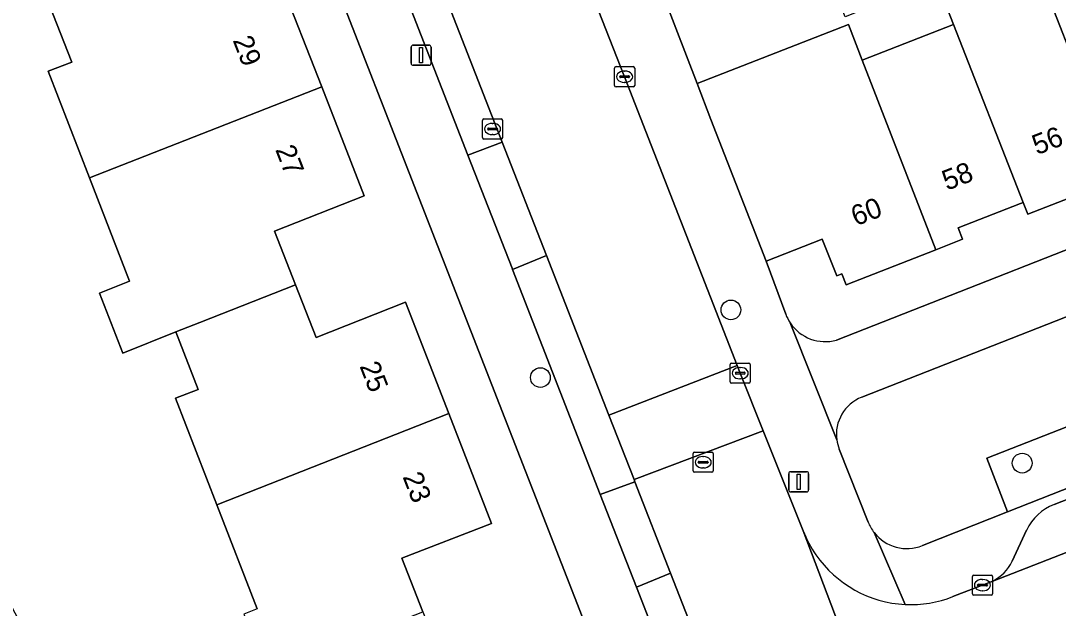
# Model space of a CAD drawing. Extents: x 159680 to 160786, y 387323 to 388340.
# Drawn here: x 159941.8 to 159993.2, y 387643.1 to 387672.2 of the extents above; entities that cross this region are included whole.
import ezdxf

# ---------------------------------------------------------------- set-up
doc = ezdxf.new("R2010")
doc.units = 0
for name, color, linetype in [('IMGEO_Boom', 7, 'Continuous'), ('IMGEO_Erf', 7, 'Continuous'), ('IMGEO_Groenvoorziening', 7, 'Continuous'), ('IMGEO_Kolk', 7, 'Continuous'), ('IMGEO_Lichtmast', 7, 'Continuous'), ('IMGEO_Pand', 7, 'Continuous'), ('IMGEO_Pand_nummerreeks', 7, 'Continuous'), ('IMGEO_Parkeervlak_open', 7, 'Continuous'), ('IMGEO_Rijbaan_lokaal_open', 7, 'Continuous'), ('IMGEO_Rioolput', 7, 'Continuous'), ('IMGEO_Voetpad_open', 7, 'Continuous')]:
    doc.layers.add(name, color=color, linetype=linetype)

msp = doc.modelspace()

# ---------------------------------------------------------------- linework, layer by layer
at = {"layer": 'IMGEO_Boom'}
for centre in [(159976.946, 387657.896), (159967.508, 387654.541), (159991.379, 387650.297)]:
    msp.add_circle(centre, 0.489, dxfattribs=at)
at = {"layer": 'IMGEO_Erf'}
for points in [[(159851.67, 387712.351), (159896.117, 387729.631), (159924.469, 387675.163), (159926.035, 387672.47), (159927.099, 387670.64), (159953.086, 387620.379), (159955.937, 387621.819), (159957.442, 387618.839), (159954.62, 387617.413), (159956.995, 387612.819), (159934.354, 387598.58), (159939.083, 387591.13), (159939.886, 387591.593), (159945.399, 387593.747), (159950.72, 387595.826), (159949.438, 387599.036), (159954.791, 387601.128), (159960.205, 387603.244), (159961.523, 387600.048), (159965.138, 387590.739), (159973.488, 387594.014), (159974.96, 387590.333), (159988.008, 387595.398), (159930.533, 387742.858)], [(159994.617, 387685.27), (159992.115, 387684.207), (159993.114, 387681.637), (159989.956, 387680.409), (159986.516, 387679.072), (159985.517, 387681.643), (159982.259, 387680.379), (159983.546, 387677.083), (159983.115, 387676.915), (159984.56, 387673.197), (159982.61, 387672.42), (159981.16, 387676.151), (159973.689, 387673.235), (159975.269, 387669.112), (159982.766, 387672.042), (159983.445, 387670.27), (159987.979, 387672.042), (159987.083, 387674.335), (159991.634, 387676.113), (159992.531, 387673.821), (159997.017, 387675.574)], [(159982.18, 387656.4), (160000, 387663.396), (160036.074, 387677.556)], [(159954.555, 387674.393), (159956.672, 387668.948), (159958.769, 387663.556), (159954.34, 387661.799), (159955.379, 387659.137), (159956.397, 387656.527), (159960.827, 387658.271), (159962.968, 387652.766), (159965.091, 387647.305), (159960.636, 387645.587), (159961.686, 387642.919), (159962.706, 387640.328), (159967.186, 387642.033), (159969.324, 387636.568), (159971.451, 387631.131), (159966.983, 387629.375), (159968.016, 387626.736), (159969.041, 387624.115), (159973.482, 387625.821), (159975.599, 387620.341), (159977.708, 387614.881), (159973.253, 387613.1)], [(159953.472, 387643.07), (159951.472, 387648.23), (159949.422, 387653.518), (159950.553, 387653.956), (159949.443, 387656.807), (159946.826, 387655.742), (159945.667, 387658.721), (159947.154, 387659.326), (159945.17, 387664.445), (159943.123, 387669.727), (159944.295, 387670.181), (159943.175, 387673.037)], [(159996.207, 387664.414), (159991.655, 387662.635), (159991.427, 387663.219), (159991.297, 387663.168), (159988.2, 387661.958), (159988.419, 387661.397), (159987.094, 387660.879), (159982.654, 387659.144), (159982.445, 387659.68), (159982.189, 387659.58), (159981.476, 387661.403), (159978.693, 387660.315), (159979.663, 387657.69)]]:
    msp.add_lwpolyline(points, dxfattribs=at)
for centre, radius, start, end in [((159981.66, 387658.422), 2.127, 200.1206, 213.5257), ((159981.615, 387658.397), 2.075, 213.6449, 285.8081)]:
    msp.add_arc(centre, radius, start, end, dxfattribs=at)
at = {"layer": 'IMGEO_Groenvoorziening'}
for points in [[(160009.656, 387658.378), (160007.828, 387663.165), (160000, 387660.086), (159983.432, 387653.568)], [(159986.442, 387646.208), (159990.654, 387647.875), (159989.633, 387650.548), (160000, 387654.602), (160009.656, 387658.378)], [(160010.011, 387657.449), (160009.656, 387658.378), (160000, 387654.602), (159989.633, 387650.548), (159990.654, 387647.875), (160000, 387651.573), (160008.962, 387655.077)], [(159982.312, 387650.985), (159983.745, 387647.372)]]:
    msp.add_lwpolyline(points, dxfattribs=at)
for centre, radius, start, end in [((159984.159, 387651.719), 1.987, 111.4696, 187.7082), ((159984.197, 387651.727), 2.025, 187.7973, 201.4844), ((159985.697, 387648.148), 2.101, 201.6903, 218.1075), ((159985.675, 387648.138), 2.077, 218.2517, 291.6834)]:
    msp.add_arc(centre, radius, start, end, dxfattribs=at)
at = {"layer": 'IMGEO_Kolk'}
for p, q in [((159971.254, 387669.954), (159972.106, 387669.954)), ((159971.179, 387669.028), (159971.179, 387669.88)), ((159971.438, 387669.448), (159971.438, 387669.46)), ((159971.876, 387669.411), (159971.478, 387669.411)), ((159971.481, 387669.497), (159971.879, 387669.497)), ((159971.667, 387669.734), (159971.692, 387669.734)), ((159971.922, 387669.46), (159971.922, 387669.448)), ((159972.18, 387669.88), (159972.18, 387669.028)), ((159972.106, 387668.954), (159971.254, 387668.954)), ((159971.69, 387669.174), (159971.665, 387669.174)), ((159964.712, 387667.364), (159965.564, 387667.364)), ((159964.637, 387666.438), (159964.637, 387667.29)), ((159964.896, 387666.858), (159964.896, 387666.87)), ((159964.939, 387666.907), (159965.337, 387666.907)), ((159965.125, 387667.144), (159965.15, 387667.144)), ((159965.38, 387666.87), (159965.38, 387666.858)), ((159965.638, 387667.29), (159965.638, 387666.438)), ((159965.564, 387666.364), (159964.712, 387666.364)), ((159965.334, 387666.821), (159964.936, 387666.821)), ((159965.148, 387666.584), (159965.123, 387666.584)), ((159976.907, 387654.332), (159976.907, 387655.184)), ((159976.982, 387655.258), (159977.834, 387655.258)), ((159977.395, 387655.038), (159977.42, 387655.038)), ((159977.908, 387655.184), (159977.908, 387654.332)), ((159977.166, 387654.752), (159977.166, 387654.764)), ((159977.604, 387654.715), (159977.206, 387654.715)), ((159977.209, 387654.801), (159977.607, 387654.801)), ((159977.65, 387654.764), (159977.65, 387654.752)), ((159977.834, 387654.258), (159976.982, 387654.258)), ((159977.418, 387654.478), (159977.393, 387654.478)), ((159988.985, 387644.75), (159989.837, 387644.75)), ((159988.91, 387643.824), (159988.91, 387644.676)), ((159989.169, 387644.244), (159989.169, 387644.256)), ((159989.212, 387644.293), (159989.61, 387644.293)), ((159989.398, 387644.53), (159989.423, 387644.53)), ((159989.653, 387644.256), (159989.653, 387644.244)), ((159989.911, 387644.676), (159989.911, 387643.824)), ((159989.837, 387643.75), (159988.985, 387643.75)), ((159989.607, 387644.207), (159989.209, 387644.207)), ((159989.421, 387643.97), (159989.396, 387643.97))]:
    msp.add_line(p, q, dxfattribs=at)
for points in [[(159971.254, 387669.954), (159972.106, 387669.954)], [(159971.179, 387669.028), (159971.179, 387669.88)], [(159972.18, 387669.88), (159972.18, 387669.028)], [(159972.106, 387668.954), (159971.254, 387668.954)], [(159964.712, 387667.364), (159965.564, 387667.364)], [(159964.637, 387666.438), (159964.637, 387667.29)], [(159965.638, 387667.29), (159965.638, 387666.438)], [(159965.564, 387666.364), (159964.712, 387666.364)], [(159976.907, 387654.332), (159976.907, 387655.184)], [(159976.982, 387655.258), (159977.834, 387655.258)], [(159977.908, 387655.184), (159977.908, 387654.332)], [(159977.834, 387654.258), (159976.982, 387654.258)], [(159988.985, 387644.75), (159989.837, 387644.75)], [(159988.91, 387643.824), (159988.91, 387644.676)], [(159989.911, 387644.676), (159989.911, 387643.824)], [(159989.837, 387643.75), (159988.985, 387643.75)]]:
    msp.add_lwpolyline(points, dxfattribs=at)
for centre, radius, start, end in [((159971.256, 387669.878), 0.0765, 91.552, 178.448), ((159971.256, 387669.878), 0.0765, 91.552, 178.448), ((159972.104, 387669.878), 0.0765, 1.552, 88.448), ((159972.104, 387669.878), 0.0765, 1.552, 88.448), ((159971.478, 387669.457), 0.0403, 85.8775, 175.7526), ((159971.475, 387669.447), 0.0366, 178.938, 274.7102), ((159971.879, 387669.454), 0.043, 264.8664, 352.4533), ((159971.883, 387669.459), 0.0386, 1.7309, 96.639), ((159971.256, 387669.03), 0.0765, 181.552, 268.448), ((159971.256, 387669.03), 0.0765, 181.552, 268.448), ((159972.104, 387669.03), 0.0765, 271.552, 358.448), ((159972.104, 387669.03), 0.0765, 271.552, 358.448), ((159964.714, 387667.288), 0.0765, 91.552, 178.448), ((159964.714, 387667.288), 0.0765, 91.552, 178.448), ((159965.562, 387667.288), 0.0765, 1.552, 88.448), ((159965.562, 387667.288), 0.0765, 1.552, 88.448), ((159964.936, 387666.867), 0.0403, 85.8775, 175.7526), ((159964.933, 387666.857), 0.0366, 178.938, 274.7102), ((159965.337, 387666.864), 0.043, 264.8664, 352.4533), ((159965.341, 387666.869), 0.0386, 1.7309, 96.639), ((159964.714, 387666.44), 0.0765, 181.552, 268.448), ((159964.714, 387666.44), 0.0765, 181.552, 268.448), ((159965.562, 387666.44), 0.0765, 271.552, 358.448), ((159965.562, 387666.44), 0.0765, 271.552, 358.448), ((159976.984, 387655.182), 0.0765, 91.552, 178.448), ((159976.984, 387655.182), 0.0765, 91.552, 178.448), ((159977.832, 387655.182), 0.0765, 1.552, 88.448), ((159977.832, 387655.182), 0.0765, 1.552, 88.448), ((159977.206, 387654.761), 0.0403, 85.8775, 175.7526), ((159977.203, 387654.751), 0.0366, 178.938, 274.7102), ((159977.607, 387654.758), 0.043, 264.8664, 352.4533), ((159977.611, 387654.763), 0.0386, 1.7309, 96.639), ((159976.984, 387654.334), 0.0765, 181.552, 268.448), ((159976.984, 387654.334), 0.0765, 181.552, 268.448), ((159977.832, 387654.334), 0.0765, 271.552, 358.448), ((159977.832, 387654.334), 0.0765, 271.552, 358.448), ((159988.987, 387644.674), 0.0765, 91.552, 178.448), ((159988.987, 387644.674), 0.0765, 91.552, 178.448), ((159989.835, 387644.674), 0.0765, 1.552, 88.448), ((159989.835, 387644.674), 0.0765, 1.552, 88.448), ((159989.209, 387644.253), 0.0403, 85.8775, 175.7526), ((159989.206, 387644.243), 0.0366, 178.938, 274.7102), ((159989.61, 387644.25), 0.043, 264.8664, 352.4533), ((159989.614, 387644.255), 0.0386, 1.7309, 96.639), ((159988.987, 387643.826), 0.0765, 181.552, 268.448), ((159988.987, 387643.826), 0.0765, 181.552, 268.448), ((159989.835, 387643.826), 0.0765, 271.552, 358.448), ((159989.835, 387643.826), 0.0765, 271.552, 358.448)]:
    msp.add_arc(centre, radius, start, end, dxfattribs=at)
for centre, major_axis, ratio, start_param, end_param in [((159971.666, 387669.454), (-0.387, 0.002), 0.722429, 4.712389, 7.853982), ((159971.691, 387669.454), (-0.39, 0.002), 0.717154, 1.570796, 4.712389), ((159965.124, 387666.864), (-0.387, 0.002), 0.722429, 4.712389, 7.853982), ((159965.149, 387666.864), (-0.39, 0.002), 0.717154, 1.570796, 4.712389), ((159977.394, 387654.758), (-0.387, 0.002), 0.722429, 4.712389, 7.853982), ((159977.419, 387654.758), (-0.39, 0.002), 0.717154, 1.570796, 4.712389), ((159989.397, 387644.25), (-0.387, 0.002), 0.722429, 4.712389, 7.853982), ((159989.422, 387644.25), (-0.39, 0.002), 0.717154, 1.570796, 4.712389)]:
    msp.add_ellipse(centre, major_axis=major_axis, ratio=ratio, start_param=start_param, end_param=end_param, dxfattribs=at)
at = {"layer": 'IMGEO_Lichtmast'}
for p, q in [((159961.203, 387671.021), (159961.993, 387671.021)), ((159961.993, 387671.021), (159961.203, 387671.021)), ((159961.103, 387670.121), (159961.103, 387670.921)), ((159961.103, 387670.921), (159961.103, 387670.121)), ((159962.093, 387670.921), (159962.093, 387670.121)), ((159962.093, 387670.121), (159962.093, 387670.921)), ((159961.993, 387670.021), (159961.203, 387670.021)), ((159961.203, 387670.021), (159961.993, 387670.021)), ((159979.909, 387649.873), (159980.699, 387649.873)), ((159980.699, 387649.873), (159979.909, 387649.873)), ((159979.809, 387648.973), (159979.809, 387649.773)), ((159979.809, 387649.773), (159979.809, 387648.973)), ((159980.799, 387649.773), (159980.799, 387648.973)), ((159980.799, 387648.973), (159980.799, 387649.773)), ((159980.699, 387648.873), (159979.909, 387648.873)), ((159979.909, 387648.873), (159980.699, 387648.873))]:
    msp.add_line(p, q, dxfattribs=at)
for points in [[(159961.523, 387670.896), (159961.673, 387670.896), (159961.673, 387670.146), (159961.523, 387670.146), (159961.523, 387670.896)], [(159980.229, 387649.748), (159980.379, 387649.748), (159980.379, 387648.998), (159980.229, 387648.998), (159980.229, 387649.748)]]:
    msp.add_lwpolyline(points, dxfattribs=at)
for centre, start, end in [((159961.203, 387670.921), 90, 180), ((159961.203, 387670.921), 90, 180), ((159961.993, 387670.921), 0, 90), ((159961.993, 387670.921), 360, 90), ((159961.203, 387670.121), 180, 270), ((159961.203, 387670.121), 180, 270), ((159961.993, 387670.121), 270, 0), ((159961.993, 387670.121), 270, 0), ((159979.909, 387649.773), 90, 180), ((159979.909, 387649.773), 90, 180), ((159980.699, 387649.773), 0, 90), ((159980.699, 387649.773), 360, 90), ((159979.909, 387648.973), 180, 270), ((159979.909, 387648.973), 180, 270), ((159980.699, 387648.973), 270, 0), ((159980.699, 387648.973), 270, 0)]:
    msp.add_arc(centre, 0.1, start, end, dxfattribs=at)
at = {"layer": 'IMGEO_Pand'}
for points in [[(159992.531, 387673.821), (159991.634, 387676.113), (159987.083, 387674.335), (159987.979, 387672.042), (159991.427, 387663.219), (159991.655, 387662.635), (159996.207, 387664.414)], [(159997.017, 387675.574), (159992.531, 387673.821), (159996.207, 387664.414), (160000, 387665.896), (160000.692, 387666.166), (160000, 387667.936)], [(159944.295, 387670.181), (159943.123, 387669.727), (159945.17, 387664.445), (159956.672, 387668.948), (159954.555, 387674.393), (159950.037, 387672.689), (159949.019, 387675.301), (159943.175, 387673.037)], [(159975.948, 387667.34), (159978.693, 387660.315), (159981.476, 387661.403), (159982.189, 387659.58), (159982.445, 387659.68), (159982.654, 387659.144), (159987.094, 387660.879), (159983.445, 387670.27), (159982.766, 387672.042), (159975.269, 387669.112)], [(159987.979, 387672.042), (159983.445, 387670.27), (159987.094, 387660.879), (159988.419, 387661.397), (159988.2, 387661.958), (159991.297, 387663.168), (159991.427, 387663.219)], [(159947.154, 387659.326), (159945.667, 387658.721), (159946.826, 387655.742), (159949.443, 387656.807), (159950.638, 387657.276), (159955.379, 387659.137), (159954.34, 387661.799), (159958.769, 387663.556), (159956.672, 387668.948), (159945.17, 387664.445)], [(159950.553, 387653.956), (159949.422, 387653.518), (159951.472, 387648.23), (159962.968, 387652.766), (159960.827, 387658.271), (159956.397, 387656.527), (159955.379, 387659.137), (159950.638, 387657.276), (159949.443, 387656.807)], [(159953.472, 387643.07), (159952.811, 387642.816), (159953.946, 387639.951), (159955.804, 387640.62), (159961.686, 387642.919), (159960.636, 387645.587), (159965.091, 387647.305), (159962.968, 387652.766), (159951.472, 387648.23)]]:
    msp.add_lwpolyline(points, close=True, dxfattribs=at)
at = {"layer": 'IMGEO_Parkeervlak_open'}
for points in [[(159961.231, 387677.45), (159959.547, 387676.776), (159963.919, 387665.562), (159965.619, 387666.211)], [(159967.811, 387660.598), (159966.129, 387659.893), (159970.477, 387648.738), (159972.192, 387649.377), (159972.147, 387649.493), (159970.901, 387652.683)], [(159973.96, 387644.85), (159972.266, 387644.148), (159976.636, 387632.938), (159978.353, 387633.599)]]:
    msp.add_lwpolyline(points, close=True, dxfattribs=at)
for points in [[(160033.123, 387664.026), (160010.429, 387655.079), (160000, 387651.005), (159992.956, 387648.254)], [(159989.929, 387644.451), (160000, 387648.384), (160011.307, 387652.801), (160013.884, 387653.817), (160037.665, 387663.192)], [(159991.593, 387646.966), (159990.889, 387645.43)]]:
    msp.add_lwpolyline(points, dxfattribs=at)
for centre, radius, start, end in [((159993.863, 387645.929), 2.495, 111.3083, 155.4506), ((159988.897, 387646.423), 2.225, 297.6177, 333.5051)]:
    msp.add_arc(centre, radius, start, end, dxfattribs=at)
at = {"layer": 'IMGEO_Rijbaan_lokaal_open'}
for points in [[(159957.764, 387705.179), (159951.379, 387702.681), (159953.23, 387697.94), (159955.052, 387693.274), (159959.409, 387682.117), (159961.231, 387677.45), (159965.619, 387666.211), (159967.811, 387660.598), (159970.901, 387652.683), (159977.259, 387655.141), (159971.68, 387669.454), (159966.017, 387683.887), (159960.445, 387698.342)], [(159965.619, 387666.211), (159963.919, 387665.562), (159966.104, 387659.956), (159966.129, 387659.893), (159967.811, 387660.598)], [(159977.408, 387654.758), (159977.259, 387655.141), (159970.901, 387652.683), (159972.147, 387649.493), (159978.546, 387651.907)], [(159987.067, 387629.663), (159980.525, 387646.948), (159978.546, 387651.907), (159972.147, 387649.493), (159972.192, 387649.377), (159973.96, 387644.85), (159978.353, 387633.599), (159980.42, 387628.304), (159984.609, 387617.576), (159986.764, 387612.059), (159991.093, 387600.971), (159991.114, 387600.918), (159992.8, 387596.587), (159999.072, 387599.055), (159995.615, 387607.919), (159987.361, 387628.927)], [(159972.192, 387649.377), (159970.477, 387648.738), (159972.266, 387644.148), (159973.96, 387644.85)]]:
    msp.add_lwpolyline(points, close=True, dxfattribs=at)
for points in [[(160013.801, 387646.398), (160011.307, 387652.801), (160000, 387648.384), (159989.929, 387644.451), (159987.95, 387643.678)], [(159980.525, 387646.948), (159987.067, 387629.663)]]:
    msp.add_lwpolyline(points, dxfattribs=at)
for centre, radius, start, end in [((159985.889, 387649.023), 5.752, 201.1512, 214.6036), ((159985.866, 387649.011), 5.726, 214.63, 267.1839), ((159985.865, 387649.015), 5.73, 267.1998, 291.3397)]:
    msp.add_arc(centre, radius, start, end, dxfattribs=at)
at = {"layer": 'IMGEO_Rioolput'}
for p, q in [((159975.073, 387649.916), (159975.073, 387650.768)), ((159975.148, 387650.842), (159976, 387650.842)), ((159975.375, 387650.385), (159975.773, 387650.385)), ((159975.561, 387650.622), (159975.586, 387650.622)), ((159976.074, 387650.768), (159976.074, 387649.916)), ((159975.332, 387650.336), (159975.332, 387650.348)), ((159975.77, 387650.299), (159975.372, 387650.299)), ((159975.584, 387650.062), (159975.559, 387650.062)), ((159975.816, 387650.348), (159975.816, 387650.336)), ((159976, 387649.842), (159975.148, 387649.842))]:
    msp.add_line(p, q, dxfattribs=at)
for points in [[(159975.073, 387649.916), (159975.073, 387650.768)], [(159975.148, 387650.842), (159976, 387650.842)], [(159976.074, 387650.768), (159976.074, 387649.916)], [(159976, 387649.842), (159975.148, 387649.842)]]:
    msp.add_lwpolyline(points, dxfattribs=at)
for centre, radius, start, end in [((159975.15, 387650.766), 0.0765, 91.552, 178.448), ((159975.15, 387650.766), 0.0765, 91.552, 178.448), ((159975.372, 387650.345), 0.0403, 85.8775, 175.7526), ((159975.777, 387650.347), 0.0386, 1.7309, 96.639), ((159975.998, 387650.766), 0.0765, 1.552, 88.448), ((159975.998, 387650.766), 0.0765, 1.552, 88.448), ((159975.15, 387649.918), 0.0765, 181.552, 268.448), ((159975.15, 387649.918), 0.0765, 181.552, 268.448), ((159975.369, 387650.335), 0.0366, 178.938, 274.7102), ((159975.773, 387650.342), 0.043, 264.8664, 352.4533), ((159975.998, 387649.918), 0.0765, 271.552, 358.448), ((159975.998, 387649.918), 0.0765, 271.552, 358.448)]:
    msp.add_arc(centre, radius, start, end, dxfattribs=at)
for centre, major_axis, ratio, start_param, end_param in [((159975.56, 387650.342), (-0.387, 0.002), 0.722429, 4.712389, 7.853982), ((159975.585, 387650.342), (-0.39, 0.002), 0.717154, 1.570796, 4.712389)]:
    msp.add_ellipse(centre, major_axis=major_axis, ratio=ratio, start_param=start_param, end_param=end_param, dxfattribs=at)
at = {"layer": 'IMGEO_Voetpad_open'}
for points in [[(159922.8, 387775.948), (159921.528, 387779.204), (159919.835, 387783.57), (159914.429, 387797.56), (159912.569, 387796.796), (159918.022, 387783.189), (159930.92, 387750), (159933.271, 387743.95), (159930.533, 387742.858), (159988.008, 387595.398), (159992.448, 387596.444), (159992.8, 387596.587), (159991.114, 387600.918), (159991.093, 387600.971)], [(159988.307, 387603), (159985.035, 387611.394), (159982.883, 387616.915), (159978.696, 387627.653), (159976.636, 387632.938), (159972.266, 387644.148), (159970.477, 387648.738), (159966.129, 387659.893), (159966.104, 387659.956), (159963.919, 387665.562), (159959.547, 387676.776), (159957.73, 387681.436), (159953.374, 387692.61), (159951.541, 387697.313), (159947.28, 387708.243), (159944.786, 387714.662), (159940.978, 387724.461), (159938.468, 387730.905), (159935.282, 387739.085)], [(159955.245, 387720.521), (159954.672, 387721.989), (159952.738, 387721.243), (159951.643, 387720.816), (159954.779, 387712.792), (159956.53, 387708.327), (159957.764, 387705.179), (159960.445, 387698.342), (159966.017, 387683.887), (159971.68, 387669.454), (159977.259, 387655.141), (159977.408, 387654.758), (159978.546, 387651.907), (159980.525, 387646.948)], [(159979.663, 387657.69), (159978.693, 387660.315), (159975.948, 387667.34), (159975.269, 387669.112), (159973.689, 387673.235), (159972.402, 387676.531), (159971.85, 387677.945), (159955.245, 387720.521)], [(160010.995, 387658.901), (160009.204, 387663.69), (160037.17, 387674.748), (160036.074, 387677.556), (160000, 387663.396), (159982.18, 387656.4)], [(159992.956, 387648.254), (160000, 387651.005), (160010.429, 387655.079), (160033.123, 387664.026)], [(159983.432, 387653.568), (160000, 387660.086), (160007.828, 387663.165), (160009.656, 387658.378), (160010.011, 387657.449)], [(159982.19, 387651.452), (159979.887, 387657.247)], [(159979.887, 387657.247), (159982.19, 387651.452)], [(160008.962, 387655.077), (160000, 387651.573), (159990.654, 387647.875), (159986.442, 387646.208)], [(159983.745, 387647.372), (159982.312, 387650.985)], [(159985.585, 387643.292), (159984.044, 387646.852)], [(159984.044, 387646.852), (159985.585, 387643.292)], [(159990.889, 387645.43), (159991.593, 387646.966)], [(159987.95, 387643.678), (159989.929, 387644.451)]]:
    msp.add_lwpolyline(points, dxfattribs=at)
for centre, radius, start, end in [((159981.66, 387658.422), 2.127, 200.1206, 213.5257), ((159981.615, 387658.397), 2.075, 213.6449, 285.8081), ((159984.159, 387651.719), 1.987, 111.4696, 187.7082), ((159984.197, 387651.727), 2.025, 187.7973, 201.4844), ((159993.863, 387645.929), 2.495, 111.3083, 155.4506), ((159985.697, 387648.148), 2.101, 201.6903, 218.1075), ((159985.889, 387649.023), 5.752, 201.1512, 214.6036), ((159985.675, 387648.138), 2.077, 218.2517, 291.6834), ((159985.866, 387649.011), 5.726, 214.63, 267.1839), ((159988.897, 387646.423), 2.225, 297.6177, 333.5051), ((159985.865, 387649.015), 5.73, 267.1998, 291.3397)]:
    msp.add_arc(centre, radius, start, end, dxfattribs=at)

# ---------------------------------------------------------------- texts
at = {"layer": 'IMGEO_Pand_nummerreeks'}
for s, rotation, p in [('29', 291.2487, (159952.252, 387671.265)), ('56', 21.2682, (159992.114, 387665.56)), ('27', 291.2487, (159954.359, 387665.846)), ('58', 21.2682, (159987.652, 387663.797)), ('60', 21.2687, (159983.141, 387662.037)), ('25', 291.248, (159958.536, 387655.111)), ('23', 291.248, (159960.668, 387649.628))]:
    msp.add_text(s, height=1, rotation=rotation, dxfattribs=at).set_placement(p)

doc.saveas('drawing.dxf')
